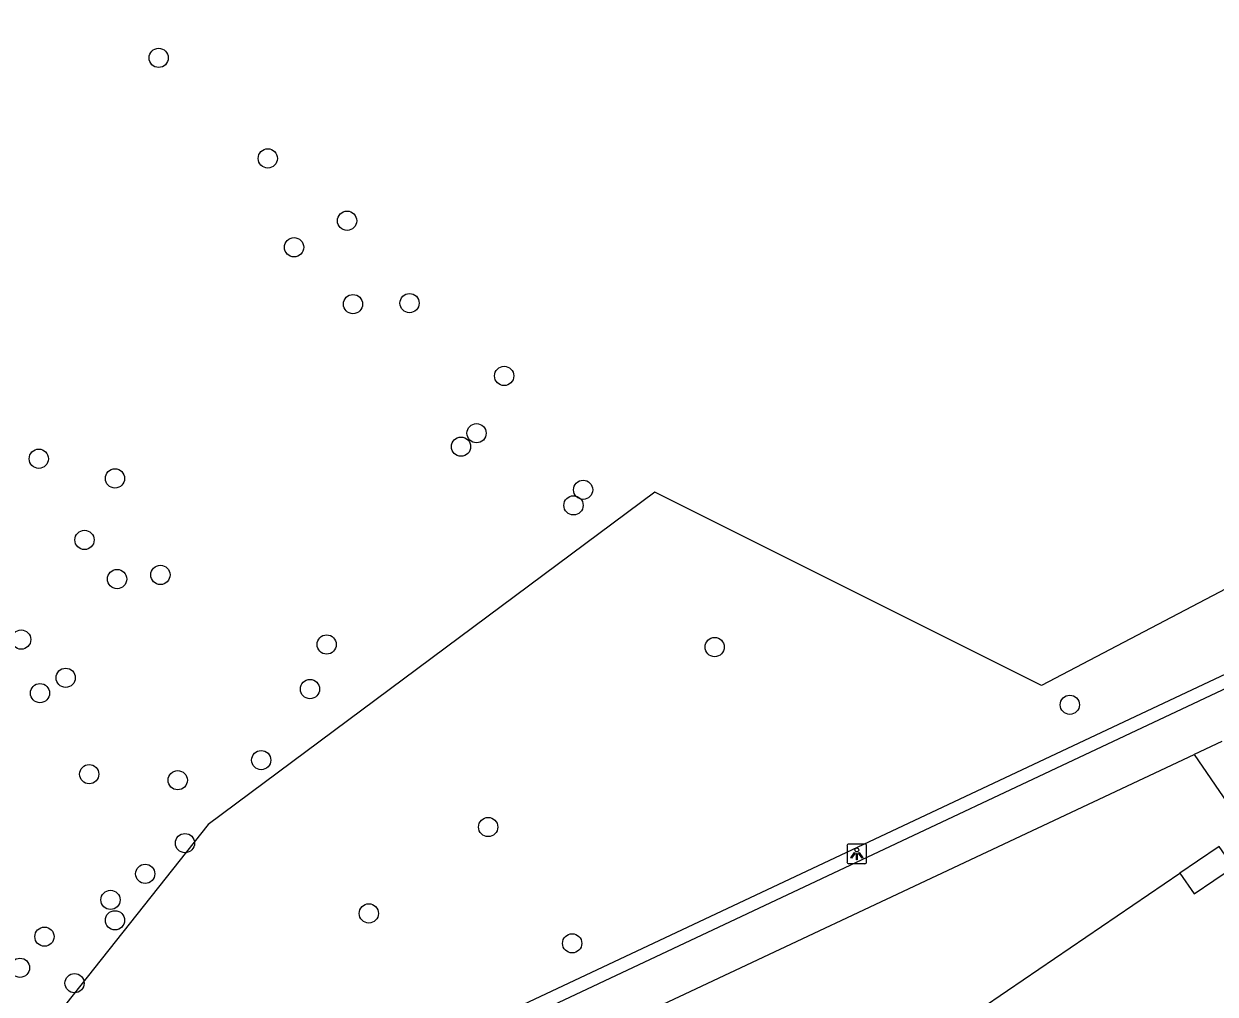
# Model space of a CAD drawing. Extents: x 155275 to 156263, y 382654 to 383635.
# Drawn here: x 155549.6 to 155610.1, y 383490.1 to 383539.4 of the extents above; entities that cross this region are included whole.
import ezdxf

# ---------------------------------------------------------------- set-up
doc = ezdxf.new("R2010")
doc.units = 0
for name, color, linetype in [('IMGEO_Boom', 7, 'Continuous'), ('IMGEO_Gemengd_bos', 7, 'Continuous'), ('IMGEO_Haag', 7, 'Continuous'), ('IMGEO_Lichtpunt', 7, 'Continuous'), ('IMGEO_Pand', 7, 'Continuous'), ('IMGEO_Pand_overbouw', 7, 'Continuous'), ('IMGEO_Sloot', 7, 'Continuous'), ('IMGEO_Voetpad_open', 7, 'Continuous')]:
    doc.layers.add(name, color=color, linetype=linetype)

msp = doc.modelspace()

# ---------------------------------------------------------------- linework, layer by layer
at = {"layer": 'IMGEO_Boom'}
for centre in [(155556.42, 383537.687), (155561.969, 383532.577), (155566, 383529.407), (155563.304, 383528.058), (155566.3, 383525.168), (155569.178, 383525.22), (155573.988, 383521.516), (155572.584, 383518.602), (155571.794, 383517.919), (155550.323, 383517.306), (155554.198, 383516.305), (155578.002, 383515.726), (155577.513, 383514.935), (155552.648, 383513.177), (155554.305, 383511.188), (155556.508, 383511.398), (155549.43, 383508.109), (155564.962, 383507.86), (155584.691, 383507.73), (155551.693, 383506.169), (155550.386, 383505.387), (155564.113, 383505.594), (155602.751, 383504.794), (155561.635, 383501.982), (155552.889, 383501.267), (155557.389, 383500.959), (155573.174, 383498.578), (155557.757, 383497.762), (155555.736, 383496.198), (155553.972, 383494.874), (155567.107, 383494.186), (155554.198, 383493.837), (155550.612, 383493.005), (155577.444, 383492.665), (155549.369, 383491.422), (155552.143, 383490.639)]:
    msp.add_circle(centre, 0.489, dxfattribs=at)
at = {"layer": 'IMGEO_Gemengd_bos'}
msp.add_lwpolyline([(155663.444, 383531.201), (155664.567, 383538.945), (155601.307, 383505.77), (155581.653, 383515.6), (155558.929, 383498.705), (155544.803, 383480.889), (155542.654, 383466.759), (155530.014, 383460.086), (155516.888, 383484.949), (155501.004, 383480.272)], dxfattribs=at)
at = {"layer": 'IMGEO_Haag'}
msp.add_lwpolyline([(155570.922, 383487.662), (155663.444, 383531.201)], dxfattribs=at)
at = {"layer": 'IMGEO_Lichtpunt'}
for p, q in [((155591.42, 383497.617), (155591.42, 383496.81)), ((155591.42, 383497.617), (155591.42, 383496.81)), ((155592.322, 383497.712), (155591.514, 383497.712)), ((155592.322, 383497.712), (155591.514, 383497.712)), ((155592.416, 383496.81), (155592.416, 383497.617)), ((155592.416, 383496.81), (155592.416, 383497.617)), ((155591.514, 383496.716), (155592.322, 383496.716)), ((155591.514, 383496.716), (155592.322, 383496.716))]:
    msp.add_line(p, q, dxfattribs=at)
for points in [[(155591.794, 383497.281), (155591.833, 383497.253), (155591.645, 383496.991), (155591.607, 383497.018), (155591.794, 383497.281)], [(155591.896, 383497.233), (155591.943, 383497.233), (155591.943, 383496.911), (155591.896, 383496.911), (155591.896, 383497.233)], [(155592.006, 383497.253), (155592.044, 383497.28), (155592.231, 383497.018), (155592.192, 383496.99), (155592.006, 383497.253)]]:
    msp.add_lwpolyline(points, dxfattribs=at)
msp.add_circle((155591.919, 383497.415), 0.0994, dxfattribs=at)
for centre, start, end in [((155591.514, 383497.617), 90, 180), ((155591.514, 383497.617), 90, 180), ((155592.322, 383497.617), 0, 90), ((155592.322, 383497.617), 0, 90), ((155591.514, 383496.81), 180, 270), ((155591.514, 383496.81), 180, 270), ((155592.322, 383496.81), 270, 0), ((155592.322, 383496.81), 270, 360)]:
    msp.add_arc(centre, 0.0946, start, end, dxfattribs=at)
at = {"layer": 'IMGEO_Pand'}
msp.add_lwpolyline([(155607.54, 383488.418), (155602.971, 383485.304), (155601.155, 383484.066), (155599.793, 383486.053), (155598.751, 383485.335), (155596.706, 383488.304), (155599.585, 383490.265), (155608.348, 383496.236), (155609.076, 383495.174), (155611.066, 383496.535)], dxfattribs=at)
at = {"layer": 'IMGEO_Pand_overbouw'}
msp.add_lwpolyline([(155609.246, 383496.847), (155608.348, 383496.236), (155609.076, 383495.174), (155611.066, 383496.535), (155610.344, 383497.596)], close=True, dxfattribs=at)
at = {"layer": 'IMGEO_Sloot'}
msp.add_arc((155184.166, 384185.216), 729.064, 296.384804, 302.635069, dxfattribs=at)
at = {"layer": 'IMGEO_Voetpad_open'}
for points in [[(155667.529, 383532.324), (155663.321, 383530.35), (155624.431, 383512.104), (155571.218, 383487.039)], [(155610.477, 383502.929), (155609.065, 383502.265)], [(155572.379, 383485.019), (155609.065, 383502.265)], [(155609.065, 383502.265), (155623.222, 383481.606), (155649.085, 383443.962), (155650.171, 383442.283)]]:
    msp.add_lwpolyline(points, dxfattribs=at)

doc.saveas('drawing.dxf')
